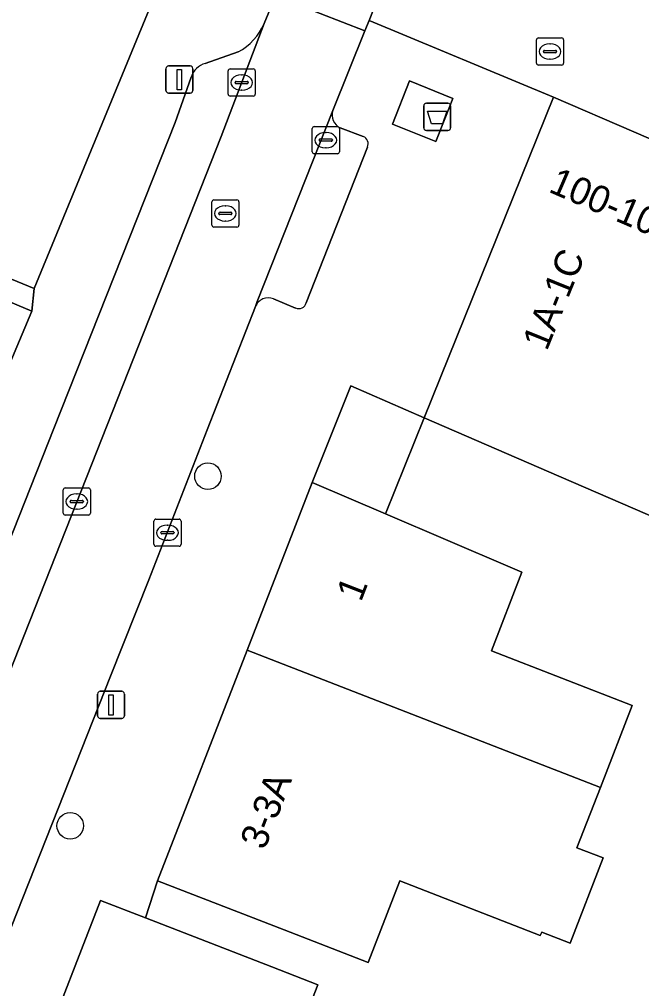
# Model space of a CAD drawing. Extents: x 161798 to 162385, y 382315 to 382833.
# Drawn here: x 162189.17 to 162212.1, y 382589.12 to 382624.82 of the extents above; entities that cross this region are included whole.
import ezdxf

# ---------------------------------------------------------------- set-up
doc = ezdxf.new("R2010")
doc.units = 0
for name, color, linetype in [('IMGEO_Afval_apart_plaats', 7, 'Continuous'), ('IMGEO_Boom', 7, 'Continuous'), ('IMGEO_Brandkraan', 7, 'Continuous'), ('IMGEO_Erf', 7, 'Continuous'), ('IMGEO_Kolk', 7, 'Continuous'), ('IMGEO_Lichtmast', 7, 'Continuous'), ('IMGEO_Pand', 7, 'Continuous'), ('IMGEO_Pand_nummerreeks', 7, 'Continuous'), ('IMGEO_Parkeervlak_open', 7, 'Continuous'), ('IMGEO_Rijbaan_lokaal_open', 7, 'Continuous'), ('IMGEO_Voetpad_gesloten', 7, 'Continuous'), ('IMGEO_Voetpad_open', 7, 'Continuous')]:
    doc.layers.add(name, color=color, linetype=linetype)

msp = doc.modelspace()

# ---------------------------------------------------------------- linework, layer by layer
at = {"layer": 'IMGEO_Afval_apart_plaats'}
for p, q in [((162204.067, 382620.833), (162204.067, 382621.633)), ((162204.067, 382621.633), (162204.067, 382620.833)), ((162204.167, 382621.733), (162204.957, 382621.733)), ((162204.957, 382621.733), (162204.167, 382621.733)), ((162205.057, 382621.633), (162205.057, 382620.833)), ((162205.057, 382620.833), (162205.057, 382621.633)), ((162204.957, 382620.733), (162204.167, 382620.733)), ((162204.167, 382620.733), (162204.957, 382620.733))]:
    msp.add_line(p, q, dxfattribs=at)
msp.add_lwpolyline([(162204.21, 382621.447), (162204.914, 382621.447), (162204.765, 382620.977), (162204.359, 382620.977), (162204.21, 382621.447)], dxfattribs=at)
for centre, start, end in [((162204.167, 382621.633), 90, 180), ((162204.167, 382621.633), 90, 180), ((162204.957, 382621.633), 0, 90), ((162204.957, 382621.633), 360, 90), ((162204.167, 382620.833), 180, 270), ((162204.167, 382620.833), 180, 270), ((162204.957, 382620.833), 270, 0), ((162204.957, 382620.833), 270, 0)]:
    msp.add_arc(centre, 0.1, start, end, dxfattribs=at)
at = {"layer": 'IMGEO_Boom'}
for centre in [(162196.117, 382607.996), (162191.042, 382595.118)]:
    msp.add_circle(centre, 0.489, dxfattribs=at)
at = {"layer": 'IMGEO_Brandkraan'}
for p, q in [((162208.222, 382623.213), (162208.222, 382624.065)), ((162208.297, 382624.139), (162209.149, 382624.139)), ((162209.223, 382624.065), (162209.223, 382623.213)), ((162208.481, 382623.633), (162208.481, 382623.645)), ((162208.919, 382623.596), (162208.521, 382623.596)), ((162208.524, 382623.682), (162208.922, 382623.682)), ((162208.71, 382623.919), (162208.735, 382623.919)), ((162208.965, 382623.645), (162208.965, 382623.633)), ((162208.733, 382623.359), (162208.708, 382623.359)), ((162209.149, 382623.139), (162208.297, 382623.139)), ((162196.259, 382617.248), (162196.259, 382618.1)), ((162196.334, 382618.174), (162197.186, 382618.174)), ((162196.747, 382617.954), (162196.772, 382617.954)), ((162197.26, 382618.1), (162197.26, 382617.248)), ((162196.518, 382617.668), (162196.518, 382617.68)), ((162196.956, 382617.631), (162196.558, 382617.631)), ((162196.561, 382617.717), (162196.959, 382617.717)), ((162197.002, 382617.68), (162197.002, 382617.668)), ((162197.186, 382617.174), (162196.334, 382617.174)), ((162196.77, 382617.394), (162196.745, 382617.394))]:
    msp.add_line(p, q, dxfattribs=at)
for points in [[(162208.222, 382623.213), (162208.222, 382624.065)], [(162208.297, 382624.139), (162209.149, 382624.139)], [(162209.223, 382624.065), (162209.223, 382623.213)], [(162209.149, 382623.139), (162208.297, 382623.139)], [(162196.259, 382617.248), (162196.259, 382618.1)], [(162196.334, 382618.174), (162197.186, 382618.174)], [(162197.26, 382618.1), (162197.26, 382617.248)], [(162197.186, 382617.174), (162196.334, 382617.174)]]:
    msp.add_lwpolyline(points, dxfattribs=at)
for centre, radius, start, end in [((162208.299, 382624.063), 0.0765, 91.552, 178.448), ((162208.299, 382624.063), 0.0765, 91.552, 178.448), ((162209.147, 382624.063), 0.0765, 1.552, 88.448), ((162209.147, 382624.063), 0.0765, 1.552, 88.448), ((162208.521, 382623.642), 0.0403, 85.8775, 175.7526), ((162208.518, 382623.632), 0.0366, 178.938, 274.7102), ((162208.922, 382623.639), 0.043, 264.8664, 352.4533), ((162208.926, 382623.644), 0.0386, 1.7309, 96.639), ((162208.299, 382623.215), 0.0765, 181.552, 268.448), ((162208.299, 382623.215), 0.0765, 181.552, 268.448), ((162209.147, 382623.215), 0.0765, 271.552, 358.448), ((162209.147, 382623.215), 0.0765, 271.552, 358.448), ((162196.336, 382618.098), 0.0765, 91.552, 178.448), ((162196.336, 382618.098), 0.0765, 91.552, 178.448), ((162197.184, 382618.098), 0.0765, 1.552, 88.448), ((162197.184, 382618.098), 0.0765, 1.552, 88.448), ((162196.558, 382617.677), 0.0403, 85.8775, 175.7526), ((162196.555, 382617.667), 0.0366, 178.938, 274.7102), ((162196.959, 382617.674), 0.043, 264.8664, 352.4533), ((162196.963, 382617.679), 0.0386, 1.7309, 96.639), ((162196.336, 382617.25), 0.0765, 181.552, 268.448), ((162196.336, 382617.25), 0.0765, 181.552, 268.448), ((162197.184, 382617.25), 0.0765, 271.552, 358.448), ((162197.184, 382617.25), 0.0765, 271.552, 358.448)]:
    msp.add_arc(centre, radius, start, end, dxfattribs=at)
for centre, major_axis, ratio, start_param, end_param in [((162208.709, 382623.639), (-0.387, 0.002), 0.722429, 4.712389, 7.853982), ((162208.734, 382623.639), (-0.39, 0.002), 0.717154, 1.570796, 4.712389), ((162196.746, 382617.674), (-0.387, 0.002), 0.722429, 4.712389, 7.853982), ((162196.771, 382617.674), (-0.39, 0.002), 0.717154, 1.570796, 4.712389)]:
    msp.add_ellipse(centre, major_axis=major_axis, ratio=ratio, start_param=start_param, end_param=end_param, dxfattribs=at)
at = {"layer": 'IMGEO_Erf'}
for points in [[(162185.017, 382616.016), (162189.623, 382614.072), (162189.718, 382614.907), (162179.5, 382619.11)], [(162212.678, 382606.426), (162208.675, 382608.161), (162204.087, 382610.149), (162202.657, 382606.606), (162207.255, 382604.641), (162207.687, 382604.456), (162206.561, 382601.558), (162211.748, 382599.543), (162210.577, 382596.529), (162209.715, 382594.309), (162210.685, 382593.932), (162209.467, 382590.796), (162208.415, 382591.204), (162208.365, 382591.076), (162203.184, 382593.089), (162202.016, 382590.081), (162198.919, 382591.284), (162194.258, 382593.095), (162193.809, 382591.727), (162198.47, 382589.917), (162200.163, 382589.258), (162198.709, 382585.516)]]:
    msp.add_lwpolyline(points, dxfattribs=at)
at = {"layer": 'IMGEO_Kolk'}
for p, q in [((162196.859, 382622.071), (162196.859, 382622.923)), ((162196.934, 382622.997), (162197.786, 382622.997)), ((162197.86, 382622.923), (162197.86, 382622.071)), ((162197.161, 382622.54), (162197.559, 382622.54)), ((162197.347, 382622.777), (162197.372, 382622.777)), ((162197.118, 382622.491), (162197.118, 382622.503)), ((162197.556, 382622.454), (162197.158, 382622.454)), ((162197.37, 382622.217), (162197.345, 382622.217)), ((162197.602, 382622.503), (162197.602, 382622.491)), ((162197.786, 382621.997), (162196.934, 382621.997)), ((162199.959, 382619.948), (162199.959, 382620.8)), ((162200.034, 382620.874), (162200.886, 382620.874)), ((162200.96, 382620.8), (162200.96, 382619.948)), ((162200.218, 382620.368), (162200.218, 382620.38)), ((162200.261, 382620.417), (162200.659, 382620.417)), ((162200.447, 382620.654), (162200.472, 382620.654)), ((162200.702, 382620.38), (162200.702, 382620.368)), ((162200.656, 382620.331), (162200.258, 382620.331)), ((162200.47, 382620.094), (162200.445, 382620.094)), ((162200.886, 382619.874), (162200.034, 382619.874)), ((162190.857, 382607.563), (162191.709, 382607.563)), ((162190.782, 382606.637), (162190.782, 382607.489)), ((162191.27, 382607.343), (162191.295, 382607.343)), ((162191.783, 382607.489), (162191.783, 382606.637)), ((162191.041, 382607.057), (162191.041, 382607.069)), ((162191.479, 382607.02), (162191.081, 382607.02)), ((162191.084, 382607.106), (162191.482, 382607.106)), ((162191.525, 382607.069), (162191.525, 382607.057)), ((162191.709, 382606.563), (162190.857, 382606.563)), ((162191.293, 382606.783), (162191.268, 382606.783)), ((162194.124, 382605.487), (162194.124, 382606.339)), ((162194.199, 382606.413), (162195.051, 382606.413)), ((162194.612, 382606.193), (162194.637, 382606.193)), ((162195.125, 382606.339), (162195.125, 382605.487)), ((162194.383, 382605.907), (162194.383, 382605.919)), ((162194.821, 382605.87), (162194.423, 382605.87)), ((162194.426, 382605.956), (162194.824, 382605.956)), ((162194.867, 382605.919), (162194.867, 382605.907)), ((162195.051, 382605.413), (162194.199, 382605.413)), ((162194.635, 382605.633), (162194.61, 382605.633))]:
    msp.add_line(p, q, dxfattribs=at)
for points in [[(162196.859, 382622.071), (162196.859, 382622.923)], [(162196.934, 382622.997), (162197.786, 382622.997)], [(162197.86, 382622.923), (162197.86, 382622.071)], [(162197.786, 382621.997), (162196.934, 382621.997)], [(162199.959, 382619.948), (162199.959, 382620.8)], [(162200.034, 382620.874), (162200.886, 382620.874)], [(162200.96, 382620.8), (162200.96, 382619.948)], [(162200.886, 382619.874), (162200.034, 382619.874)], [(162190.857, 382607.563), (162191.709, 382607.563)], [(162190.782, 382606.637), (162190.782, 382607.489)], [(162191.783, 382607.489), (162191.783, 382606.637)], [(162191.709, 382606.563), (162190.857, 382606.563)], [(162194.124, 382605.487), (162194.124, 382606.339)], [(162194.199, 382606.413), (162195.051, 382606.413)], [(162195.125, 382606.339), (162195.125, 382605.487)], [(162195.051, 382605.413), (162194.199, 382605.413)]]:
    msp.add_lwpolyline(points, dxfattribs=at)
for centre, radius, start, end in [((162196.936, 382622.921), 0.0765, 91.552, 178.448), ((162196.936, 382622.921), 0.0765, 91.552, 178.448), ((162197.784, 382622.921), 0.0765, 1.552, 88.448), ((162197.784, 382622.921), 0.0765, 1.552, 88.448), ((162197.158, 382622.5), 0.0403, 85.8775, 175.7526), ((162197.563, 382622.502), 0.0386, 1.7309, 96.639), ((162197.155, 382622.49), 0.0366, 178.938, 274.7102), ((162197.559, 382622.497), 0.043, 264.8664, 352.4533), ((162196.936, 382622.073), 0.0765, 181.552, 268.448), ((162196.936, 382622.073), 0.0765, 181.552, 268.448), ((162197.784, 382622.073), 0.0765, 271.552, 358.448), ((162197.784, 382622.073), 0.0765, 271.552, 358.448), ((162200.036, 382620.798), 0.0765, 91.552, 178.448), ((162200.036, 382620.798), 0.0765, 91.552, 178.448), ((162200.884, 382620.798), 0.0765, 1.552, 88.448), ((162200.884, 382620.798), 0.0765, 1.552, 88.448), ((162200.258, 382620.377), 0.0403, 85.8775, 175.7526), ((162200.663, 382620.379), 0.0386, 1.7309, 96.639), ((162200.255, 382620.367), 0.0366, 178.938, 274.7102), ((162200.659, 382620.374), 0.043, 264.8664, 352.4533), ((162200.036, 382619.95), 0.0765, 181.552, 268.448), ((162200.036, 382619.95), 0.0765, 181.552, 268.448), ((162200.884, 382619.95), 0.0765, 271.552, 358.448), ((162200.884, 382619.95), 0.0765, 271.552, 358.448), ((162190.859, 382607.487), 0.0765, 91.552, 178.448), ((162190.859, 382607.487), 0.0765, 91.552, 178.448), ((162191.707, 382607.487), 0.0765, 1.552, 88.448), ((162191.707, 382607.487), 0.0765, 1.552, 88.448), ((162191.081, 382607.066), 0.0403, 85.8775, 175.7526), ((162191.078, 382607.056), 0.0366, 178.938, 274.7102), ((162191.482, 382607.063), 0.043, 264.8664, 352.4533), ((162191.486, 382607.068), 0.0386, 1.7309, 96.639), ((162190.859, 382606.639), 0.0765, 181.552, 268.448), ((162190.859, 382606.639), 0.0765, 181.552, 268.448), ((162191.707, 382606.639), 0.0765, 271.552, 358.448), ((162191.707, 382606.639), 0.0765, 271.552, 358.448), ((162194.201, 382606.337), 0.0765, 91.552, 178.448), ((162194.201, 382606.337), 0.0765, 91.552, 178.448), ((162195.049, 382606.337), 0.0765, 1.552, 88.448), ((162195.049, 382606.337), 0.0765, 1.552, 88.448), ((162194.423, 382605.916), 0.0403, 85.8775, 175.7526), ((162194.42, 382605.906), 0.0366, 178.938, 274.7102), ((162194.824, 382605.913), 0.043, 264.8664, 352.4533), ((162194.828, 382605.918), 0.0386, 1.7309, 96.639), ((162194.201, 382605.489), 0.0765, 181.552, 268.448), ((162194.201, 382605.489), 0.0765, 181.552, 268.448), ((162195.049, 382605.489), 0.0765, 271.552, 358.448), ((162195.049, 382605.489), 0.0765, 271.552, 358.448)]:
    msp.add_arc(centre, radius, start, end, dxfattribs=at)
for centre, major_axis, ratio, start_param, end_param in [((162197.346, 382622.497), (-0.387, 0.002), 0.722429, 4.712389, 7.853982), ((162197.371, 382622.497), (-0.39, 0.002), 0.717154, 1.570796, 4.712389), ((162200.446, 382620.374), (-0.387, 0.002), 0.722429, 4.712389, 7.853982), ((162200.471, 382620.374), (-0.39, 0.002), 0.717154, 1.570796, 4.712389), ((162191.269, 382607.063), (-0.387, 0.002), 0.722429, 4.712389, 7.853982), ((162191.294, 382607.063), (-0.39, 0.002), 0.717154, 1.570796, 4.712389), ((162194.611, 382605.913), (-0.387, 0.002), 0.722429, 4.712389, 7.853982), ((162194.636, 382605.913), (-0.39, 0.002), 0.717154, 1.570796, 4.712389)]:
    msp.add_ellipse(centre, major_axis=major_axis, ratio=ratio, start_param=start_param, end_param=end_param, dxfattribs=at)
at = {"layer": 'IMGEO_Lichtmast'}
for p, q in [((162194.568, 382622.207), (162194.568, 382623.007)), ((162194.568, 382623.007), (162194.568, 382622.207)), ((162194.668, 382623.107), (162195.458, 382623.107)), ((162195.458, 382623.107), (162194.668, 382623.107)), ((162195.558, 382623.007), (162195.558, 382622.207)), ((162195.558, 382622.207), (162195.558, 382623.007)), ((162195.458, 382622.107), (162194.668, 382622.107)), ((162194.668, 382622.107), (162195.458, 382622.107)), ((162192.148, 382600.072), (162192.938, 382600.072)), ((162192.938, 382600.072), (162192.148, 382600.072)), ((162192.048, 382599.172), (162192.048, 382599.972)), ((162192.048, 382599.972), (162192.048, 382599.172)), ((162193.038, 382599.972), (162193.038, 382599.172)), ((162193.038, 382599.172), (162193.038, 382599.972)), ((162192.938, 382599.072), (162192.148, 382599.072)), ((162192.148, 382599.072), (162192.938, 382599.072))]:
    msp.add_line(p, q, dxfattribs=at)
for points in [[(162194.988, 382622.982), (162195.138, 382622.982), (162195.138, 382622.232), (162194.988, 382622.232), (162194.988, 382622.982)], [(162192.468, 382599.947), (162192.618, 382599.947), (162192.618, 382599.197), (162192.468, 382599.197), (162192.468, 382599.947)]]:
    msp.add_lwpolyline(points, dxfattribs=at)
for centre, start, end in [((162194.668, 382623.007), 90, 180), ((162194.668, 382623.007), 90, 180), ((162195.458, 382623.007), 0, 90), ((162195.458, 382623.007), 360, 90), ((162194.668, 382622.207), 180, 270), ((162194.668, 382622.207), 180, 270), ((162195.458, 382622.207), 270, 0), ((162195.458, 382622.207), 270, 0), ((162192.148, 382599.972), 90, 180), ((162192.148, 382599.972), 90, 180), ((162192.938, 382599.972), 0, 90), ((162192.938, 382599.972), 360, 90), ((162192.148, 382599.172), 180, 270), ((162192.148, 382599.172), 180, 270), ((162192.938, 382599.172), 270, 0), ((162192.938, 382599.172), 270, 0)]:
    msp.add_arc(centre, 0.1, start, end, dxfattribs=at)
at = {"layer": 'IMGEO_Pand'}
for points in [[(162170.563, 382637.65), (162166.619, 382627.966), (162166.862, 382627.867), (162167.559, 382627.583), (162180.771, 382622.2), (162179.5, 382619.11), (162189.718, 382614.907), (162194.979, 382627.699), (162184.555, 382631.986), (162182.876, 382632.633)], [(162214.108, 382609.725), (162217.734, 382618.126), (162208.854, 382621.959), (162204.087, 382610.149), (162208.675, 382608.161), (162212.678, 382606.426)], [(162185.017, 382616.016), (162178.74, 382618.666), (162177.32, 382615.302), (162181.254, 382613.646), (162181.397, 382613.986), (162188.352, 382611.061), (162189.623, 382614.072)], [(162197.557, 382601.585), (162210.577, 382596.529), (162211.748, 382599.543), (162206.561, 382601.558), (162207.687, 382604.456), (162207.255, 382604.641), (162202.657, 382606.606), (162199.956, 382607.761)], [(162197.557, 382601.585), (162194.258, 382593.095), (162198.919, 382591.284), (162202.016, 382590.081), (162203.184, 382593.089), (162208.365, 382591.076), (162208.415, 382591.204), (162209.467, 382590.796), (162210.685, 382593.932), (162209.715, 382594.309), (162210.577, 382596.529)], [(162200.163, 382589.258), (162198.47, 382589.917), (162193.809, 382591.727), (162192.158, 382592.368), (162189.907, 382586.575), (162197.912, 382583.464), (162198.709, 382585.516)]]:
    msp.add_lwpolyline(points, close=True, dxfattribs=at)
at = {"layer": 'IMGEO_Parkeervlak_open'}
for points in [[(162196.606, 382620.511), (162198.183, 382624.669)], [(162197.228, 382623.627), (162196.018, 382623.203)], [(162195.498, 382622.698), (162194.908, 382621.019), (162191.828, 382613.249), (162190.44, 382609.748), (162182.318, 382589.26)], [(162200.724, 382621.462), (162197.933, 382614.428), (162197.87, 382614.249)], [(162201.84, 382620.509), (162200.994, 382620.833)], [(162183.036, 382586.209), (162196.606, 382620.511)], [(162199.741, 382614.377), (162201.992, 382620.121)], [(162198.531, 382614.528), (162199.342, 382614.191)]]:
    msp.add_lwpolyline(points, dxfattribs=at)
for centre, radius, start, end in [((162196.275, 382625.459), 2.065, 297.4766, 337.5124), ((162196.23, 382622.465), 0.768, 106.0083, 162.3149), ((162201.19, 382621.29), 0.497, 159.6792, 246.784), ((162201.741, 382620.247), 0.28, 333.4005, 69.3853), ((162198.339, 382614.06), 0.506, 67.7081, 158.06), ((162199.46, 382614.46), 0.293, 246.3712, 343.6154)]:
    msp.add_arc(centre, radius, start, end, dxfattribs=at)
at = {"layer": 'IMGEO_Rijbaan_lokaal_open'}
msp.add_lwpolyline([(162200.244, 382629.872), (162198.772, 382626.104), (162198.611, 382625.691), (162201.9, 382624.403), (162202.052, 382624.786), (162202.347, 382625.528)], dxfattribs=at)
msp.add_lwpolyline([(162193.938, 382604.183), (162196.082, 382609.705), (162197.87, 382614.249), (162197.933, 382614.428), (162200.724, 382621.462), (162201.9, 382624.403), (162198.611, 382625.691), (162198.183, 382624.669), (162196.606, 382620.511), (162183.036, 382586.209), (162181.51, 382582.342), (162184.773, 382581.075), (162192.527, 382600.624)], close=True, dxfattribs=at)
at = {"layer": 'IMGEO_Voetpad_gesloten'}
msp.add_lwpolyline([(162205.146, 382621.914), (162203.549, 382622.553), (162202.912, 382620.961), (162204.509, 382620.322), (162204.866, 382621.215)], close=True, dxfattribs=at)
at = {"layer": 'IMGEO_Voetpad_open'}
for points in [[(162198.183, 382624.669), (162198.611, 382625.691), (162198.772, 382626.104), (162194.979, 382627.699), (162189.718, 382614.907), (162189.623, 382614.072), (162188.352, 382611.061)], [(162202.347, 382625.528), (162202.052, 382624.786), (162208.854, 382621.959), (162217.734, 382618.126), (162229.119, 382613.211), (162240.534, 382608.284), (162250.193, 382604.115), (162262.061, 382598.95), (162264.942, 382597.806), (162288.531, 382587.678)], [(162187.527, 382565.389), (162189.401, 382570.101), (162191.32, 382574.925), (162192.01, 382576.554), (162186.87, 382578.758), (162189.907, 382586.575), (162192.158, 382592.368), (162193.809, 382591.727), (162194.258, 382593.095), (162197.557, 382601.585), (162199.956, 382607.761), (162201.387, 382611.319), (162204.087, 382610.149), (162208.854, 382621.959), (162202.052, 382624.786), (162201.9, 382624.403), (162200.724, 382621.462)], [(162196.018, 382623.203), (162197.228, 382623.627)], [(162182.318, 382589.26), (162190.44, 382609.748), (162191.828, 382613.249), (162194.908, 382621.019), (162195.498, 382622.698)], [(162200.994, 382620.833), (162201.84, 382620.509)], [(162201.992, 382620.121), (162199.741, 382614.377)], [(162199.342, 382614.191), (162198.531, 382614.528)], [(162197.87, 382614.249), (162196.082, 382609.705), (162193.938, 382604.183), (162192.527, 382600.624), (162184.773, 382581.075), (162182.222, 382574.642), (162181.625, 382573.137)]]:
    msp.add_lwpolyline(points, dxfattribs=at)
for points in [[(162202.912, 382620.961), (162203.549, 382622.553), (162205.146, 382621.914), (162204.866, 382621.215), (162204.509, 382620.322)], [(162199.956, 382607.761), (162202.657, 382606.606), (162204.087, 382610.149), (162201.387, 382611.319)]]:
    msp.add_lwpolyline(points, close=True, dxfattribs=at)
for centre, radius, start, end in [((162196.275, 382625.459), 2.065, 297.4766, 337.5124), ((162196.23, 382622.465), 0.768, 106.0083, 162.3149), ((162201.19, 382621.29), 0.497, 159.6792, 246.784), ((162201.741, 382620.247), 0.28, 333.4005, 69.3853), ((162198.339, 382614.06), 0.506, 67.7081, 158.06), ((162199.46, 382614.46), 0.293, 246.3712, 343.6154)]:
    msp.add_arc(centre, radius, start, end, dxfattribs=at)

# ---------------------------------------------------------------- texts
at = {"layer": 'IMGEO_Pand_nummerreeks'}
for s, rotation, p in [('100-106', 336.6521, (162208.628, 382618.484)), ('1A-1C', 68.019, (162208.605, 382612.579)), ('1', 68.768, (162201.755, 382603.335)), ('3-3A', 68.768, (162198.203, 382594.192))]:
    msp.add_text(s, height=1, rotation=rotation, dxfattribs=at).set_placement(p)

doc.saveas('drawing.dxf')
